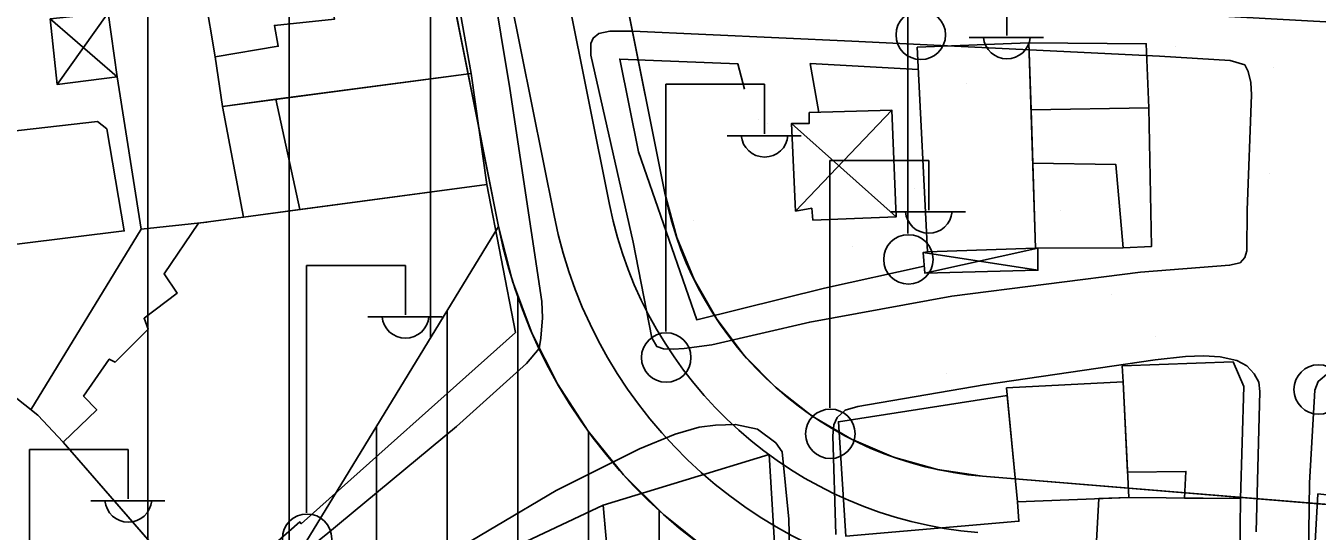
# Model space of a CAD drawing. Extents: x 417997 to 421451, y 4451742 to 4455216.
# Drawn here: x 420613 to 420704.4, y 4452403.1 to 4452438.9 of the extents above; entities that cross this region are included whole.
import ezdxf

# ---------------------------------------------------------------- set-up
doc = ezdxf.new("R2010")
doc.units = 0
for name, color, linetype in [('ADA', 7, 'Continuous'), ('ADAKENARI', 7, 'Continuous'), ('B_Mesken', 7, 'Continuous'), ('B_Sundurma', 7, 'Continuous'), ('B_Teras', 7, 'Continuous'), ('Default', 7, 'Continuous'), ('KALDIRIM', 7, 'Continuous'), ('PL_AYA_PARK_DINLENME', 7, 'Continuous'), ('PL_KON_MEV_350', 7, 'Continuous'), ('PL_KON_MEV_450', 7, 'Continuous'), ('S_Elektrik_Diregi', 7, 'Continuous'), ('Sinir_Duvar_tek_tarafa_ait', 7, 'Continuous'), ('TR_ORTAYOGUNKONUT', 7, 'Continuous'), ('TR_PARKALANI', 7, 'Continuous'), ('TR_YUKSEKYOGUNKONUT', 7, 'Continuous'), ('Yol_Kaldirim_kenari_bordurtasi', 7, 'Continuous'), ('Yol_Sose', 7, 'Continuous')]:
    doc.layers.add(name, color=color, linetype=linetype)

# ---------------------------------------------------------------- blocks, each defined once
blk = doc.blocks.new('POINT_DISPLAY')
at = {"layer": 'Default'}
blk.add_line((0, 0), (0, 0), dxfattribs=at)

msp = doc.modelspace()

# ---------------------------------------------------------------- linework, layer by layer
at = {"layer": 'ADA'}
msp.add_line((420632.806, 4452402.345), (420646.449, 4452424.688), dxfattribs=at)
msp.add_line((420632.806, 4452402.345), (420646.449, 4452424.688), dxfattribs=at)
at = {"layer": 'ADAKENARI'}
for p, q in [((420620.965, 4452552.314), (420646.449, 4452424.688)), ((420620.965, 4452552.314), (420646.449, 4452424.688)), ((420658.217, 4452427.038), (420655.244, 4452441.924)), ((420658.217, 4452427.038), (420655.244, 4452441.924)), ((420765.441, 4452400.081), (420680.694, 4452407.016)), ((420765.441, 4452400.081), (420680.694, 4452407.016))]:
    msp.add_line(p, q, dxfattribs=at)
for radius in [25, 25, 37, 37]:
    msp.add_arc((420682.733, 4452431.933), radius, 191.29197, 265.32157, dxfattribs=at)
at = {"layer": 'B_Mesken'}
for points in [[(420643.168, 4452443.064), (420644.521, 4452435.517), (420626.91, 4452433.192), (420626.4, 4452436.693), (420625.662, 4452441.068), (420634.37, 4452442.116)], [(420676.062, 4452437.376), (420683.983, 4452437.685), (420684.449, 4452423.166), (420676.799, 4452422.904)], [(420692.47, 4452433.088), (420692.641, 4452423.272), (420690.642, 4452423.187), (420684.449, 4452423.166), (420684.256, 4452429.181), (420684.136, 4452432.935), (420683.983, 4452437.685), (420692.279, 4452437.617)], [(420626.91, 4452433.192), (420628.396, 4452425.355), (420632.384, 4452425.89), (420645.624, 4452427.664), (420644.521, 4452435.517), (420630.698, 4452433.693)], [(420596.323, 4452429.653), (420597.328, 4452421.572), (420619.956, 4452424.379), (420618.725, 4452431.601), (420618.068, 4452432.109)], [(420615.647, 4452409.439), (420618.011, 4452411.718), (420617.083, 4452412.679), (420618.901, 4452415.307), (420619.318, 4452415.098), (420621.665, 4452417.435), (420621.366, 4452418.198), (420623.712, 4452419.976), (420622.78, 4452421.342), (420625.213, 4452424.929), (420645.624, 4452427.664), (420647.637, 4452417.179), (420632.489, 4452403.66), (420632.378, 4452403.78), (420627.925, 4452399.886), (420627.976, 4452399.691), (420625.742, 4452397.812)], [(420698.955, 4452405.431), (420699.185, 4452413.364), (420698.423, 4452415.122), (420690.583, 4452414.838), (420690.65, 4452413.695), (420690.953, 4452407.302), (420695.082, 4452407.362), (420694.978, 4452405.474)], [(420622.46, 4452401.593), (420609.308, 4452395.839), (420602.035, 4452412.136), (420610.951, 4452413.621), (420613.856, 4452411.331), (420615.647, 4452409.439)], [(420682.381, 4452413.28), (420690.65, 4452413.695), (420691.038, 4452405.517), (420683.16, 4452405.198)], [(420683.16, 4452405.198), (420683.273, 4452403.833), (420671.02, 4452402.782), (420670.5, 4452410.873), (420682.434, 4452412.733)], [(420653.852, 4452404.979), (420665.597, 4452408.544), (420666.242, 4452397.96), (420665.621, 4452397.697), (420654.656, 4452395.901)], [(420698.955, 4452405.431), (420698.866, 4452397.321), (420688.486, 4452397.29), (420688.931, 4452405.432), (420691.038, 4452405.517)], [(420704.417, 4452405.76), (420703.971, 4452397.65), (420717.007, 4452397.047), (420718.159, 4452403.412), (420715.551, 4452404.517)], [(420654.66, 4452395.396), (420654.656, 4452395.901), (420654.228, 4452400.734), (420653.852, 4452404.979), (420647.144, 4452401.801), (420647.729, 4452395.826), (420647.794, 4452394.596)]]:
    msp.add_lwpolyline(points, close=True, dxfattribs=at)
at = {"layer": 'B_Sundurma'}
for p, q in [((420615.206, 4452434.74), (420618.823, 4452439.815)), ((420614.726, 4452439.393), (420619.462, 4452435.272)), ((420667.462, 4452425.778), (420674.274, 4452432.924)), ((420667.184, 4452431.98), (420674.573, 4452425.367)), ((420676.504, 4452422.858), (420684.614, 4452421.599)), ((420676.608, 4452421.393), (420684.599, 4452423.166))]:
    msp.add_line(p, q, dxfattribs=at)
for points in [[(420614.726, 4452439.393), (420615.206, 4452434.74), (420619.462, 4452435.272), (420618.823, 4452439.815)], [(420668.426, 4452432.746), (420668.416, 4452431.968), (420667.184, 4452431.98), (420667.462, 4452425.778), (420668.605, 4452425.977), (420668.688, 4452425.14), (420674.573, 4452425.367), (420674.274, 4452432.924)], [(420676.799, 4452422.904), (420676.504, 4452422.858), (420676.608, 4452421.393), (420684.614, 4452421.599), (420684.599, 4452423.166), (420684.449, 4452423.166)]]:
    msp.add_lwpolyline(points, close=True, dxfattribs=at)
at = {"layer": 'B_Teras'}
for points in [[(420625.662, 4452441.068), (420626.4, 4452436.693), (420630.859, 4452437.443), (420630.588, 4452438.916), (420634.843, 4452439.366), (420634.37, 4452442.116)], [(420684.136, 4452432.935), (420692.47, 4452433.088), (420692.279, 4452437.617), (420683.983, 4452437.685)], [(420632.384, 4452425.89), (420630.698, 4452433.693), (420644.521, 4452435.517), (420645.624, 4452427.664)], [(420684.256, 4452429.181), (420690.127, 4452429.084), (420690.642, 4452423.187), (420684.449, 4452423.166)]]:
    msp.add_lwpolyline(points, close=True, dxfattribs=at)
at = {"layer": 'KALDIRIM'}
for p, q in [((420654.294, 4452426.255), (420638.368, 4452506.017)), ((420654.294, 4452426.255), (420638.368, 4452506.017)), ((420650.372, 4452425.471), (420634.513, 4452504.893)), ((420650.372, 4452425.471), (420634.513, 4452504.893))]:
    msp.add_line(p, q, dxfattribs=at)
for radius in [29, 29, 33, 33]:
    msp.add_arc((420682.733, 4452431.933), radius, 191.29197, 265.32157, dxfattribs=at)
at = {"layer": 'PL_AYA_PARK_DINLENME'}
msp.add_lwpolyline([(420655.244, 4452441.924), (420765.861, 4452435.833), (420765.441, 4452400.081), (420680.694, 4452407.016), (420677.5, 4452407.487), (420674.394, 4452408.365), (420671.427, 4452409.636), (420668.648, 4452411.278), (420666.104, 4452413.265), (420663.837, 4452415.563), (420661.886, 4452418.134), (420660.282, 4452420.935), (420659.052, 4452423.92), (420658.217, 4452427.038)], close=True, dxfattribs=at)
msp.add_lwpolyline([(420655.244, 4452441.924), (420765.861, 4452435.833), (420765.441, 4452400.081), (420680.694, 4452407.016), (420677.5, 4452407.487), (420674.394, 4452408.365), (420671.427, 4452409.636), (420668.648, 4452411.278), (420666.104, 4452413.265), (420663.837, 4452415.563), (420661.886, 4452418.134), (420660.282, 4452420.935), (420659.052, 4452423.92), (420658.217, 4452427.038)], close=True, dxfattribs=at)
at = {"layer": 'PL_KON_MEV_350'}
msp.add_lwpolyline([(420620.965, 4452552.314), (420646.449, 4452424.688), (420632.806, 4452402.345), (420605.28, 4452389.434), (420584.26, 4452476.747), (420585.881, 4452501.962), (420608.993, 4452505.094)], dxfattribs=at)
at = {"layer": 'PL_KON_MEV_450'}
msp.add_lwpolyline([(420773.346, 4452387.394), (420770.147, 4452348.3), (420747.647, 4452303.301), (420639.961, 4452312.089), (420632.806, 4452402.345), (420646.449, 4452424.688), (420647.438, 4452420.831), (420648.835, 4452417.102), (420650.625, 4452413.545), (420652.787, 4452410.201), (420655.296, 4452407.109), (420658.122, 4452404.304), (420661.234, 4452401.82), (420664.595, 4452399.684), (420668.165, 4452397.921), (420671.905, 4452396.553), (420675.769, 4452395.594), (420679.715, 4452395.056)], close=True, dxfattribs=at)
msp.add_lwpolyline([(420773.346, 4452387.394), (420770.147, 4452348.3), (420747.647, 4452303.301), (420639.961, 4452312.089), (420632.806, 4452402.345), (420646.449, 4452424.688), (420647.438, 4452420.831), (420648.835, 4452417.102), (420650.625, 4452413.545), (420652.787, 4452410.201), (420655.296, 4452407.109), (420658.122, 4452404.304), (420661.234, 4452401.82), (420664.595, 4452399.684), (420668.165, 4452397.921), (420671.905, 4452396.553), (420675.769, 4452395.594), (420679.715, 4452395.056)], close=True, dxfattribs=at)
at = {"layer": 'S_Elektrik_Diregi'}
for p, q in [((420675.416, 4452424.196), (420675.416, 4452441.696)), ((420682.416, 4452438.196), (420682.416, 4452441.696)), ((420679.756, 4452438.056), (420685.006, 4452438.056)), ((420658.276, 4452417.253), (420658.276, 4452434.753)), ((420658.276, 4452434.753), (420665.276, 4452434.753)), ((420665.276, 4452431.253), (420665.276, 4452434.753)), ((420662.616, 4452431.113), (420667.866, 4452431.113)), ((420669.891, 4452411.856), (420669.891, 4452429.356)), ((420669.891, 4452429.356), (420676.891, 4452429.356)), ((420676.891, 4452425.856), (420676.891, 4452429.356)), ((420674.231, 4452425.716), (420679.481, 4452425.716)), ((420632.862, 4452404.429), (420632.862, 4452421.929)), ((420632.862, 4452421.929), (420639.862, 4452421.929)), ((420639.862, 4452418.429), (420639.862, 4452421.929)), ((420637.202, 4452418.289), (420642.452, 4452418.289)), ((420613.249, 4452391.408), (420613.249, 4452408.908)), ((420613.249, 4452408.908), (420620.249, 4452408.908)), ((420620.249, 4452405.408), (420620.249, 4452408.908)), ((420617.589, 4452405.268), (420622.839, 4452405.268))]:
    msp.add_line(p, q, dxfattribs=at)
for centre in [(420676.326, 4452438.252), (420675.452, 4452422.361), (420658.312, 4452415.418), (420704.475, 4452413.155), (420669.927, 4452410.021), (420632.898, 4452402.594)]:
    msp.add_circle(centre, 1.75, dxfattribs=at)
for centre in [(420682.417, 4452438.209), (420665.276, 4452431.266), (420676.891, 4452425.869), (420639.863, 4452418.442), (420620.25, 4452405.421)]:
    msp.add_arc(centre, 1.658, 184.83843, 355.14641, dxfattribs=at)
at = {"layer": 'Sinir_Duvar_tek_tarafa_ait'}
for points in [[(420619.462, 4452435.272), (420621.165, 4452424.506)], [(420613.362, 4452411.72), (420621.165, 4452424.506), (420625.805, 4452425.008)]]:
    msp.add_lwpolyline(points, dxfattribs=at)
at = {"layer": 'TR_ORTAYOGUNKONUT'}
for p, q in [((420621.624, 4452397.1), (420621.624, 4452549.016)), ((420621.624, 4452397.1), (420621.624, 4452549.016)), ((420631.624, 4452401.79), (420631.624, 4452498.935)), ((420631.624, 4452401.79), (420631.624, 4452498.935)), ((420641.624, 4452416.786), (420641.624, 4452448.853)), ((420641.624, 4452416.786), (420641.624, 4452448.853))]:
    msp.add_line(p, q, dxfattribs=at)
at = {"layer": 'TR_YUKSEKYOGUNKONUT'}
for p, q in [((420647.806, 4452311.449), (420647.806, 4452419.847)), ((420647.806, 4452311.449), (420647.806, 4452419.847)), ((420642.806, 4452311.857), (420642.806, 4452418.722)), ((420642.806, 4452311.857), (420642.806, 4452418.722)), ((420637.806, 4452339.268), (420637.806, 4452410.534)), ((420637.806, 4452339.268), (420637.806, 4452410.534)), ((420652.806, 4452311.041), (420652.806, 4452410.178)), ((420652.806, 4452311.041), (420652.806, 4452410.178)), ((420657.806, 4452310.633), (420657.806, 4452404.618)), ((420657.806, 4452310.633), (420657.806, 4452404.618))]:
    msp.add_line(p, q, dxfattribs=at)
at = {"layer": 'Yol_Kaldirim_kenari_bordurtasi'}
for points in [[(420656.346, 4452429.967), (420655.024, 4452436.537), (420663.377, 4452436.208), (420663.85, 4452434.411)], [(420669.105, 4452432.767), (420668.501, 4452436.223), (420676.143, 4452435.795)], [(420676.574, 4452421.878), (420669.512, 4452420.317), (420660.475, 4452418.09), (420656.346, 4452429.967)]]:
    msp.add_lwpolyline(points, dxfattribs=at)
at = {"layer": 'Yol_Sose'}
for points in [[(420645.344, 4452446.003), (420647.246, 4452434.454)], [(420655.98, 4452423.572), (420652.987, 4452436.821), (420652.969, 4452437.639), (420653.143, 4452438.026), (420653.534, 4452438.357), (420654.333, 4452438.514), (420655.953, 4452438.523), (420671.457, 4452437.809), (420693.213, 4452436.749), (420698.218, 4452436.433), (420699.253, 4452436.129), (420699.496, 4452435.654), (420699.675, 4452434.891), (420699.721, 4452434.008), (420699.423, 4452425.851), (420699.408, 4452422.961), (420699.246, 4452422.494), (420698.92, 4452422.125), (420698.172, 4452421.953), (420691.876, 4452421.458)], [(420612.44, 4452386.911), (420613.404, 4452387.028), (420614.745, 4452387.853), (420624.689, 4452395.331), (420634.217, 4452402.88), (420643.479, 4452410.536), (420648.42, 4452414.986), (420649.311, 4452416.066), (420649.449, 4452416.779), (420649.553, 4452418.23), (420649.505, 4452419.374), (420647.246, 4452434.454)], [(420691.876, 4452421.458), (420678.516, 4452419.755), (420668.474, 4452417.922), (420661.533, 4452416.32), (420659.582, 4452416.058), (420658.806, 4452416.002), (420658.113, 4452416.038), (420657.639, 4452416.208), (420657.298, 4452416.815), (420655.98, 4452423.572)], [(420670.313, 4452402.889), (420670.111, 4452409.883), (420670.162, 4452410.658), (420670.407, 4452411.162), (420670.982, 4452411.692), (420671.867, 4452411.962), (420680.806, 4452413.488), (420692.918, 4452415.263), (420695.06, 4452415.492), (420696.332, 4452415.526), (420697.513, 4452415.46), (420698.683, 4452415.215), (420699.389, 4452414.822), (420699.92, 4452414.254), (420700.25, 4452413.663), (420700.319, 4452413.016), (420700.058, 4452403.081)], [(420726.221, 4452371.328), (420715.214, 4452372.357), (420705.381, 4452372.708), (420704.62, 4452372.8), (420703.735, 4452373.19), (420703.486, 4452373.779), (420703.383, 4452383.106), (420703.669, 4452394.361), (420703.836, 4452406.553), (420704.201, 4452413.112), (420704.441, 4452413.732), (420705.182, 4452414.334), (420706.36, 4452414.446), (420720.049, 4452409.633), (420733.372, 4452404.759), (420745.03, 4452400.874)], [(420641.991, 4452341.379), (420641.637, 4452357.404), (420640.354, 4452375.524), (420639.214, 4452389.683), (420638.547, 4452396.361), (420638.698, 4452397.561), (420638.97, 4452398.156), (420642.08, 4452401.013), (420650.523, 4452406.018), (420656.425, 4452408.965), (420658.945, 4452409.997), (420660.634, 4452410.496), (420661.798, 4452410.629), (420663.219, 4452410.682), (420664.774, 4452410.349), (420666.073, 4452409.377), (420666.511, 4452408.733), (420666.993, 4452403.971), (420667.506, 4452381.896), (420667.473, 4452368.643), (420668.224, 4452345.902)]]:
    msp.add_lwpolyline(points, dxfattribs=at)

# ---------------------------------------------------------------- block references
at = {"layer": 'TR_PARKALANI', "xscale": 0.1, "yscale": 0.10000000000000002}
for p in [(420694.351, 4452437.439), (420694.351, 4452437.439), (420701.281, 4452435.918), (420701.281, 4452435.918), (420679.579, 4452434.835), (420679.579, 4452434.835), (420664.807, 4452432.23), (420664.807, 4452432.23), (420665.444, 4452431.955), (420665.444, 4452431.955), (420701.012, 4452428.459), (420701.012, 4452428.459), (420675.885, 4452427.4), (420675.885, 4452427.4), (420689.791, 4452426.276), (420689.791, 4452426.276), (420686.239, 4452425.855), (420686.239, 4452425.855), (420660.244, 4452425.081), (420660.244, 4452425.081), (420671.467, 4452423.25), (420671.467, 4452423.25), (420689.788, 4452419.871), (420689.788, 4452419.871), (420692.9, 4452416.875), (420692.9, 4452416.875), (420678.128, 4452414.27), (420678.128, 4452414.27), (420699.561, 4452407.895), (420699.561, 4452407.895)]:
    msp.add_blockref('POINT_DISPLAY', p, dxfattribs=at)

doc.saveas('drawing.dxf')
